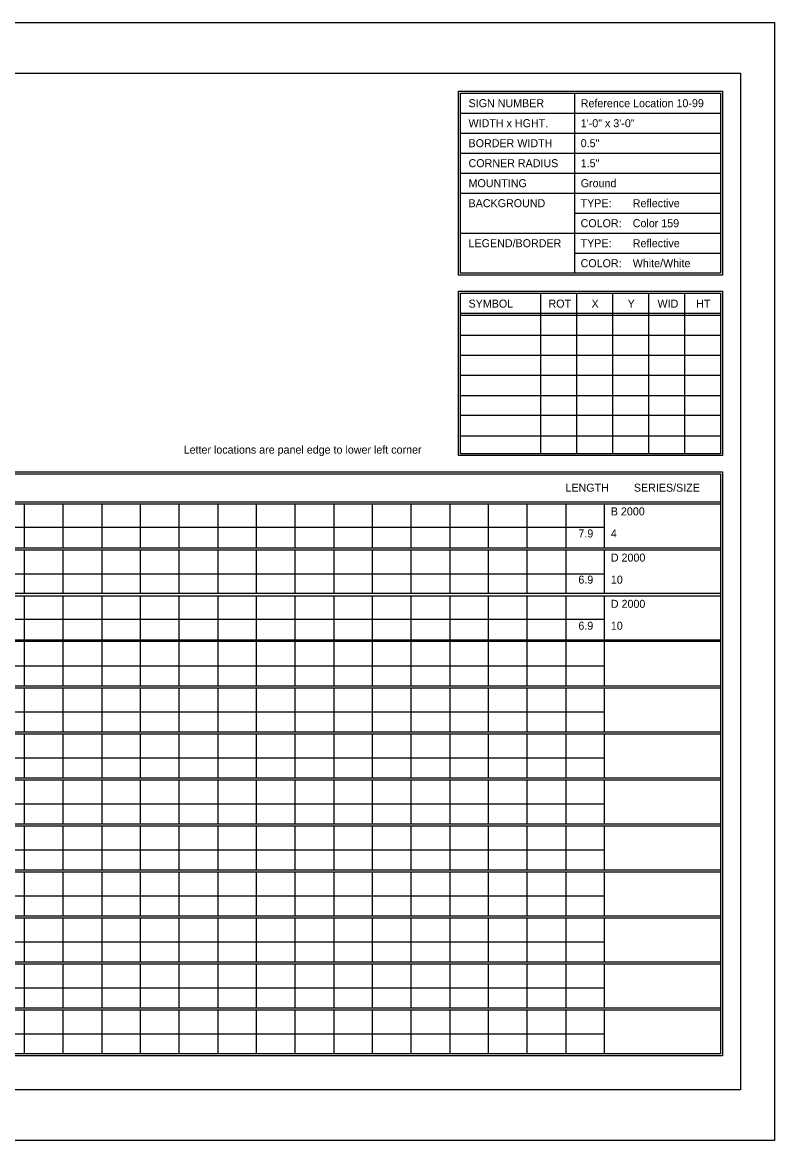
# Model space of a CAD drawing. Extents: x 1806251 to 1809821, y 414895 to 422886.
# Drawn here: x 1809679.34 to 1809684.89, y 414965.97 to 414974.23 of the extents above; entities that cross this region are included whole.
import ezdxf

# ---------------------------------------------------------------- set-up
doc = ezdxf.new("R2010")
doc.units = 0
doc.layers.add('GSSHT', color=7, linetype='Continuous')

msp = doc.modelspace()

# ---------------------------------------------------------------- linework, layer by layer
at = {"layer": 'GSSHT'}
for p, q in [((1809672.1349, 414974.2262), (1809684.8891, 414974.2262)), ((1809684.8891, 414974.2262), (1809684.8891, 414965.9725)), ((1809683.4126, 414973.7035), (1809683.4126, 414972.3747)), ((1809682.571, 414973.5559), (1809684.4905, 414973.5559)), ((1809682.571, 414973.4082), (1809684.4905, 414973.4082)), ((1809682.571, 414973.2606), (1809684.4905, 414973.2606)), ((1809682.571, 414973.1129), (1809684.4905, 414973.1129)), ((1809682.571, 414972.9653), (1809684.4905, 414972.9653)), ((1809683.4126, 414972.8176), (1809684.4905, 414972.8176)), ((1809682.571, 414972.67), (1809684.4905, 414972.67)), ((1809683.4126, 414972.5223), (1809684.4905, 414972.5223)), ((1809683.1616, 414972.227), (1809683.1616, 414971.0428)), ((1809683.4274, 414972.227), (1809683.4274, 414971.0428)), ((1809683.6931, 414972.227), (1809683.6931, 414971.0428)), ((1809683.9589, 414972.227), (1809683.9589, 414971.0428)), ((1809684.2247, 414972.227), (1809684.2247, 414971.0428)), ((1809682.571, 414972.0794), (1809684.4905, 414972.0794)), ((1809682.571, 414972.0646), (1809684.4905, 414972.0646)), ((1809682.571, 414971.9169), (1809684.4905, 414971.9169)), ((1809682.571, 414971.7693), (1809684.4905, 414971.7693)), ((1809682.571, 414971.6216), (1809684.4905, 414971.6216)), ((1809682.571, 414971.471), (1809684.4905, 414971.471)), ((1809682.571, 414971.3263), (1809684.4905, 414971.3263)), ((1809682.571, 414971.1757), (1809684.4905, 414971.1757)), ((1809672.7816, 414970.6885), (1809684.4905, 414970.6885)), ((1809672.7816, 414970.6737), (1809684.4905, 414970.6737)), ((1809679.3492, 414970.6737), (1809679.3492, 414970.3489)), ((1809679.6357, 414970.6737), (1809679.6357, 414970.3489)), ((1809679.9221, 414970.6737), (1809679.9221, 414970.3489)), ((1809680.2056, 414970.6737), (1809680.2056, 414970.3489)), ((1809680.492, 414970.6737), (1809680.492, 414970.3489)), ((1809680.7785, 414970.6737), (1809680.7785, 414970.3489)), ((1809681.062, 414970.6737), (1809681.062, 414970.3489)), ((1809681.3484, 414970.6737), (1809681.3484, 414970.3489)), ((1809681.6349, 414970.6737), (1809681.6349, 414970.3489)), ((1809681.9184, 414970.6737), (1809681.9184, 414970.3489)), ((1809682.2048, 414970.6737), (1809682.2048, 414970.3489)), ((1809682.4913, 414970.6737), (1809682.4913, 414970.3489)), ((1809682.7747, 414970.6737), (1809682.7747, 414970.3489)), ((1809683.0612, 414970.6737), (1809683.0612, 414970.3489)), ((1809683.3476, 414970.6737), (1809683.3476, 414970.3489)), ((1809683.6311, 414970.6737), (1809683.6311, 414970.3489)), ((1809672.7816, 414970.4995), (1809683.6311, 414970.4995)), ((1809672.7816, 414970.3489), (1809684.4905, 414970.3489)), ((1809672.7816, 414970.3341), (1809684.4905, 414970.3341)), ((1809679.3492, 414970.3341), (1809679.3492, 414970.0122)), ((1809679.6357, 414970.3341), (1809679.6357, 414970.0122)), ((1809679.9221, 414970.3341), (1809679.9221, 414970.0122)), ((1809680.2056, 414970.3341), (1809680.2056, 414970.0122)), ((1809680.492, 414970.3341), (1809680.492, 414970.0122)), ((1809680.7785, 414970.3341), (1809680.7785, 414970.0122)), ((1809681.062, 414970.3341), (1809681.062, 414970.0122)), ((1809681.3484, 414970.3341), (1809681.3484, 414970.0122)), ((1809681.6349, 414970.3341), (1809681.6349, 414970.0122)), ((1809681.9184, 414970.3341), (1809681.9184, 414970.0122)), ((1809682.2048, 414970.3341), (1809682.2048, 414970.0122)), ((1809682.4913, 414970.3341), (1809682.4913, 414970.0122)), ((1809682.7747, 414970.3341), (1809682.7747, 414970.0122)), ((1809683.0612, 414970.3341), (1809683.0612, 414970.0122)), ((1809683.3476, 414970.3341), (1809683.3476, 414970.0122)), ((1809683.6311, 414970.3341), (1809683.6311, 414970.0122)), ((1809672.7816, 414970.1569), (1809683.6311, 414970.1569)), ((1809672.7816, 414970.0122), (1809684.4905, 414970.0122)), ((1809672.7816, 414969.9945), (1809684.4905, 414969.9945)), ((1809679.3492, 414969.9945), (1809679.3492, 414969.6697)), ((1809679.6357, 414969.9945), (1809679.6357, 414969.6697)), ((1809679.9221, 414969.9945), (1809679.9221, 414969.6697)), ((1809680.2056, 414969.9945), (1809680.2056, 414969.6697)), ((1809680.492, 414969.9945), (1809680.492, 414969.6697)), ((1809680.7785, 414969.9945), (1809680.7785, 414969.6697)), ((1809681.062, 414969.9945), (1809681.062, 414969.6697)), ((1809681.3484, 414969.9945), (1809681.3484, 414969.6697)), ((1809681.6349, 414969.9945), (1809681.6349, 414969.6697)), ((1809681.9184, 414969.9945), (1809681.9184, 414969.6697)), ((1809682.2048, 414969.9945), (1809682.2048, 414969.6697)), ((1809682.4913, 414969.9945), (1809682.4913, 414969.6697)), ((1809682.7747, 414969.9945), (1809682.7747, 414969.6697)), ((1809683.0612, 414969.9945), (1809683.0612, 414969.6697)), ((1809683.3476, 414969.9945), (1809683.3476, 414969.6697)), ((1809683.6311, 414969.9945), (1809683.6311, 414969.6697)), ((1809672.7816, 414969.8203), (1809683.6311, 414969.8203)), ((1809672.7816, 414969.6697), (1809684.4905, 414969.6697)), ((1809672.7816, 414969.6579), (1809684.4905, 414969.6579)), ((1809679.3492, 414969.6579), (1809679.3492, 414969.3301)), ((1809679.6357, 414969.6579), (1809679.6357, 414969.3301)), ((1809679.9221, 414969.6579), (1809679.9221, 414969.3301)), ((1809680.2056, 414969.6579), (1809680.2056, 414969.3301)), ((1809680.492, 414969.6579), (1809680.492, 414969.3301)), ((1809680.7785, 414969.6579), (1809680.7785, 414969.3301)), ((1809681.062, 414969.6579), (1809681.062, 414969.3301)), ((1809681.3484, 414969.6579), (1809681.3484, 414969.3301)), ((1809681.6349, 414969.6579), (1809681.6349, 414969.3301)), ((1809681.9184, 414969.6579), (1809681.9184, 414969.3301)), ((1809682.2048, 414969.6579), (1809682.2048, 414969.3301)), ((1809682.4913, 414969.6579), (1809682.4913, 414969.3301)), ((1809682.7747, 414969.6579), (1809682.7747, 414969.3301)), ((1809683.0612, 414969.6579), (1809683.0612, 414969.3301)), ((1809683.3476, 414969.6579), (1809683.3476, 414969.3301)), ((1809683.6311, 414969.6579), (1809683.6311, 414969.3301)), ((1809672.7816, 414969.4777), (1809683.6311, 414969.4777)), ((1809672.7816, 414969.3301), (1809684.4905, 414969.3301)), ((1809672.7816, 414969.3153), (1809684.4905, 414969.3153)), ((1809679.3492, 414969.3153), (1809679.3492, 414968.9905)), ((1809679.6357, 414969.3153), (1809679.6357, 414968.9905)), ((1809679.9221, 414969.3153), (1809679.9221, 414968.9905)), ((1809680.2056, 414969.3153), (1809680.2056, 414968.9905)), ((1809680.492, 414969.3153), (1809680.492, 414968.9905)), ((1809680.7785, 414969.3153), (1809680.7785, 414968.9905)), ((1809681.062, 414969.3153), (1809681.062, 414968.9905)), ((1809681.3484, 414969.3153), (1809681.3484, 414968.9905)), ((1809681.6349, 414969.3153), (1809681.6349, 414968.9905)), ((1809681.9184, 414969.3153), (1809681.9184, 414968.9905)), ((1809682.2048, 414969.3153), (1809682.2048, 414968.9905)), ((1809682.4913, 414969.3153), (1809682.4913, 414968.9905)), ((1809682.7747, 414969.3153), (1809682.7747, 414968.9905)), ((1809683.0612, 414969.3153), (1809683.0612, 414968.9905)), ((1809683.3476, 414969.3153), (1809683.3476, 414968.9905)), ((1809683.6311, 414969.3153), (1809683.6311, 414968.9905)), ((1809672.7816, 414969.1381), (1809683.6311, 414969.1381)), ((1809672.7816, 414968.9905), (1809684.4905, 414968.9905)), ((1809672.7816, 414968.9757), (1809684.4905, 414968.9757)), ((1809679.3492, 414968.9757), (1809679.3492, 414968.6509)), ((1809679.6357, 414968.9757), (1809679.6357, 414968.6509)), ((1809679.9221, 414968.9757), (1809679.9221, 414968.6509)), ((1809680.2056, 414968.9757), (1809680.2056, 414968.6509)), ((1809680.492, 414968.9757), (1809680.492, 414968.6509)), ((1809680.7785, 414968.9757), (1809680.7785, 414968.6509)), ((1809681.062, 414968.9757), (1809681.062, 414968.6509)), ((1809681.3484, 414968.9757), (1809681.3484, 414968.6509)), ((1809681.6349, 414968.9757), (1809681.6349, 414968.6509)), ((1809681.9184, 414968.9757), (1809681.9184, 414968.6509)), ((1809682.2048, 414968.9757), (1809682.2048, 414968.6509)), ((1809682.4913, 414968.9757), (1809682.4913, 414968.6509)), ((1809682.7747, 414968.9757), (1809682.7747, 414968.6509)), ((1809683.0612, 414968.9757), (1809683.0612, 414968.6509)), ((1809683.3476, 414968.9757), (1809683.3476, 414968.6509)), ((1809683.6311, 414968.9757), (1809683.6311, 414968.6509)), ((1809672.7816, 414968.7985), (1809683.6311, 414968.7985)), ((1809672.7816, 414968.6509), (1809684.4905, 414968.6509)), ((1809672.7816, 414968.6361), (1809684.4905, 414968.6361)), ((1809679.3492, 414968.6361), (1809679.3492, 414968.3113)), ((1809679.6357, 414968.6361), (1809679.6357, 414968.3113)), ((1809679.9221, 414968.6361), (1809679.9221, 414968.3113)), ((1809680.2056, 414968.6361), (1809680.2056, 414968.3113)), ((1809680.492, 414968.6361), (1809680.492, 414968.3113)), ((1809680.7785, 414968.6361), (1809680.7785, 414968.3113)), ((1809681.062, 414968.6361), (1809681.062, 414968.3113)), ((1809681.3484, 414968.6361), (1809681.3484, 414968.3113)), ((1809681.6349, 414968.6361), (1809681.6349, 414968.3113)), ((1809681.9184, 414968.6361), (1809681.9184, 414968.3113)), ((1809682.2048, 414968.6361), (1809682.2048, 414968.3113)), ((1809682.4913, 414968.6361), (1809682.4913, 414968.3113)), ((1809682.7747, 414968.6361), (1809682.7747, 414968.3113)), ((1809683.0612, 414968.6361), (1809683.0612, 414968.3113)), ((1809683.3476, 414968.6361), (1809683.3476, 414968.3113)), ((1809683.6311, 414968.6361), (1809683.6311, 414968.3113)), ((1809672.7816, 414968.4589), (1809683.6311, 414968.4589)), ((1809672.7816, 414968.3113), (1809684.4905, 414968.3113)), ((1809672.7816, 414968.2965), (1809684.4905, 414968.2965)), ((1809679.3492, 414968.2965), (1809679.3492, 414967.9717)), ((1809679.6357, 414968.2965), (1809679.6357, 414967.9717)), ((1809679.9221, 414968.2965), (1809679.9221, 414967.9717)), ((1809680.2056, 414968.2965), (1809680.2056, 414967.9717)), ((1809680.492, 414968.2965), (1809680.492, 414967.9717)), ((1809680.7785, 414968.2965), (1809680.7785, 414967.9717)), ((1809681.062, 414968.2965), (1809681.062, 414967.9717)), ((1809681.3484, 414968.2965), (1809681.3484, 414967.9717)), ((1809681.6349, 414968.2965), (1809681.6349, 414967.9717)), ((1809681.9184, 414968.2965), (1809681.9184, 414967.9717)), ((1809682.2048, 414968.2965), (1809682.2048, 414967.9717)), ((1809682.4913, 414968.2965), (1809682.4913, 414967.9717)), ((1809682.7747, 414968.2965), (1809682.7747, 414967.9717)), ((1809683.0612, 414968.2965), (1809683.0612, 414967.9717)), ((1809683.3476, 414968.2965), (1809683.3476, 414967.9717)), ((1809683.6311, 414968.2965), (1809683.6311, 414967.9717)), ((1809672.7816, 414968.1193), (1809683.6311, 414968.1193)), ((1809672.7816, 414967.9717), (1809684.4905, 414967.9717)), ((1809672.7816, 414967.9569), (1809684.4905, 414967.9569)), ((1809679.3492, 414967.9569), (1809679.3492, 414967.6321)), ((1809679.6357, 414967.9569), (1809679.6357, 414967.6321)), ((1809679.9221, 414967.9569), (1809679.9221, 414967.6321)), ((1809680.2056, 414967.9569), (1809680.2056, 414967.6321)), ((1809680.492, 414967.9569), (1809680.492, 414967.6321)), ((1809680.7785, 414967.9569), (1809680.7785, 414967.6321)), ((1809681.062, 414967.9569), (1809681.062, 414967.6321)), ((1809681.3484, 414967.9569), (1809681.3484, 414967.6321)), ((1809681.6349, 414967.9569), (1809681.6349, 414967.6321)), ((1809681.9184, 414967.9569), (1809681.9184, 414967.6321)), ((1809682.2048, 414967.9569), (1809682.2048, 414967.6321)), ((1809682.4913, 414967.9569), (1809682.4913, 414967.6321)), ((1809682.7747, 414967.9569), (1809682.7747, 414967.6321)), ((1809683.0612, 414967.9569), (1809683.0612, 414967.6321)), ((1809683.3476, 414967.9569), (1809683.3476, 414967.6321)), ((1809683.6311, 414967.9569), (1809683.6311, 414967.6321)), ((1809672.7816, 414967.7797), (1809683.6311, 414967.7797)), ((1809672.7816, 414967.6321), (1809684.4905, 414967.6321)), ((1809672.7816, 414967.6173), (1809684.4905, 414967.6173)), ((1809679.3492, 414967.6173), (1809679.3492, 414967.2925)), ((1809679.6357, 414967.6173), (1809679.6357, 414967.2925)), ((1809679.9221, 414967.6173), (1809679.9221, 414967.2925)), ((1809680.2056, 414967.6173), (1809680.2056, 414967.2925)), ((1809680.492, 414967.6173), (1809680.492, 414967.2925)), ((1809680.7785, 414967.6173), (1809680.7785, 414967.2925)), ((1809681.062, 414967.6173), (1809681.062, 414967.2925)), ((1809681.3484, 414967.6173), (1809681.3484, 414967.2925)), ((1809681.6349, 414967.6173), (1809681.6349, 414967.2925)), ((1809681.9184, 414967.6173), (1809681.9184, 414967.2925)), ((1809682.2048, 414967.6173), (1809682.2048, 414967.2925)), ((1809682.4913, 414967.6173), (1809682.4913, 414967.2925)), ((1809682.7747, 414967.6173), (1809682.7747, 414967.2925)), ((1809683.0612, 414967.6173), (1809683.0612, 414967.2925)), ((1809683.3476, 414967.6173), (1809683.3476, 414967.2925)), ((1809683.6311, 414967.6173), (1809683.6311, 414967.2925)), ((1809672.7816, 414967.4401), (1809683.6311, 414967.4401)), ((1809672.7816, 414967.2925), (1809684.4905, 414967.2925)), ((1809672.7816, 414967.2777), (1809684.4905, 414967.2777)), ((1809679.3492, 414967.2777), (1809679.3492, 414966.9529)), ((1809679.6357, 414967.2777), (1809679.6357, 414966.9529)), ((1809679.9221, 414967.2777), (1809679.9221, 414966.9529)), ((1809680.2056, 414967.2777), (1809680.2056, 414966.9529)), ((1809680.492, 414967.2777), (1809680.492, 414966.9529)), ((1809680.7785, 414967.2777), (1809680.7785, 414966.9529)), ((1809681.062, 414967.2777), (1809681.062, 414966.9529)), ((1809681.3484, 414967.2777), (1809681.3484, 414966.9529)), ((1809681.6349, 414967.2777), (1809681.6349, 414966.9529)), ((1809681.9184, 414967.2777), (1809681.9184, 414966.9529)), ((1809682.2048, 414967.2777), (1809682.2048, 414966.9529)), ((1809682.4913, 414967.2777), (1809682.4913, 414966.9529)), ((1809682.7747, 414967.2777), (1809682.7747, 414966.9529)), ((1809683.0612, 414967.2777), (1809683.0612, 414966.9529)), ((1809683.3476, 414967.2777), (1809683.3476, 414966.9529)), ((1809683.6311, 414967.2777), (1809683.6311, 414966.9529)), ((1809672.7816, 414967.1005), (1809683.6311, 414967.1005)), ((1809672.7816, 414966.9529), (1809684.4905, 414966.9529)), ((1809672.7816, 414966.9381), (1809684.4905, 414966.9381)), ((1809679.3492, 414966.9381), (1809679.3492, 414966.6133)), ((1809679.6357, 414966.9381), (1809679.6357, 414966.6133)), ((1809679.9221, 414966.9381), (1809679.9221, 414966.6133)), ((1809680.2056, 414966.9381), (1809680.2056, 414966.6133)), ((1809680.492, 414966.9381), (1809680.492, 414966.6133)), ((1809680.7785, 414966.9381), (1809680.7785, 414966.6133)), ((1809681.062, 414966.9381), (1809681.062, 414966.6133)), ((1809681.3484, 414966.9381), (1809681.3484, 414966.6133)), ((1809681.6349, 414966.9381), (1809681.6349, 414966.6133)), ((1809681.9184, 414966.9381), (1809681.9184, 414966.6133)), ((1809682.2048, 414966.9381), (1809682.2048, 414966.6133)), ((1809682.4913, 414966.9381), (1809682.4913, 414966.6133)), ((1809682.7747, 414966.9381), (1809682.7747, 414966.6133)), ((1809683.0612, 414966.9381), (1809683.0612, 414966.6133)), ((1809683.3476, 414966.9381), (1809683.3476, 414966.6133)), ((1809683.6311, 414966.9381), (1809683.6311, 414966.6133)), ((1809672.7816, 414966.7609), (1809683.6311, 414966.7609)), ((1809684.8891, 414965.9725), (1809672.1349, 414965.9725))]:
    msp.add_line(p, q, dxfattribs=at)
for points in [[(1809672.634, 414973.8512), (1809684.6381, 414973.8512), (1809684.6381, 414966.3475), (1809672.634, 414966.3475)], [(1809682.5562, 414973.7183), (1809684.5052, 414973.7183), (1809684.5052, 414972.3599), (1809682.5562, 414972.3599)], [(1809682.571, 414973.7035), (1809684.4905, 414973.7035), (1809684.4905, 414972.3747), (1809682.571, 414972.3747)], [(1809682.5562, 414972.2418), (1809684.5052, 414972.2418), (1809684.5052, 414971.0281), (1809682.5562, 414971.0281)], [(1809682.571, 414972.227), (1809684.4905, 414972.227), (1809684.4905, 414971.0428), (1809682.571, 414971.0428)], [(1809672.7669, 414970.91), (1809684.5052, 414970.91), (1809684.5052, 414966.5985), (1809672.7669, 414966.5985)], [(1809672.7816, 414970.8952), (1809684.4905, 414970.8952), (1809684.4905, 414966.6133), (1809672.7816, 414966.6133)]]:
    msp.add_lwpolyline(points, close=True, dxfattribs=at)

# ---------------------------------------------------------------- texts
for s, height, p in [('SIGN NUMBER', 0.059055, (1809682.63, 414973.6002)), ('Reference Location 10-99', 0.059055, (1809683.4579, 414973.6001)), ('WIDTH x HGHT.', 0.059055, (1809682.63, 414973.4525)), ('1\'-0" x 3\'-0"', 0.059055, (1809683.4579, 414973.4524)), ('BORDER WIDTH', 0.059055, (1809682.63, 414973.3049)), ('0.5"', 0.05906, (1809683.4579, 414973.3048)), ('CORNER RADIUS', 0.059055, (1809682.63, 414973.1572)), ('1.5"', 0.05906, (1809683.4579, 414973.1571)), ('MOUNTING', 0.05906, (1809682.63, 414973.0096)), ('Ground', 0.05906, (1809683.4579, 414973.0095)), ('BACKGROUND', 0.05906, (1809682.63, 414972.8619)), ('TYPE:', 0.05906, (1809683.4569, 414972.8619)), ('Reflective', 0.05906, (1809683.8418, 414972.8619)), ('COLOR:', 0.05906, (1809683.4569, 414972.7143)), ('Color 159', 0.05906, (1809683.8418, 414972.7142)), ('LEGEND/BORDER', 0.059055, (1809682.63, 414972.5666)), ('TYPE:', 0.05906, (1809683.4569, 414972.5666)), ('Reflective', 0.05906, (1809683.8418, 414972.5666)), ('White/White', 0.059055, (1809683.8418, 414972.419)), ('COLOR:', 0.05906, (1809683.4569, 414972.419)), ('SYMBOL', 0.05906, (1809682.63, 414972.1207)), ('ROT', 0.05906, (1809683.22, 414972.1207)), ('X', 0.0591, (1809683.538, 414972.1207)), ('Y', 0.0591, (1809683.8041, 414972.1207)), ('WID', 0.05906, (1809684.0246, 414972.1207)), ('HT', 0.05906, (1809684.3102, 414972.1207)), ('Letter locations are panel edge to lower left corner', 0.059055, (1809680.5272, 414971.043)), ('LENGTH', 0.05906, (1809683.345, 414970.7623)), ('SERIES/SIZE', 0.059061, (1809683.8502, 414970.7623)), ('B 2000', 0.05906, (1809683.6802, 414970.5873)), ('7.9', 0.05906, (1809683.4407, 414970.4245)), ('4', 0.0591, (1809683.6802, 414970.4245)), ('D 2000', 0.05906, (1809683.6802, 414970.2462)), ('6.9', 0.05906, (1809683.4406, 414970.0834)), ('10', 0.05906, (1809683.6802, 414970.0834)), ('D 2000', 0.05906, (1809683.6802, 414969.9051)), ('6.9', 0.05906, (1809683.4406, 414969.7433)), ('10', 0.05906, (1809683.6802, 414969.7433))]:
    msp.add_text(s, height=height, dxfattribs=at).set_placement(p)

doc.saveas('drawing.dxf')
